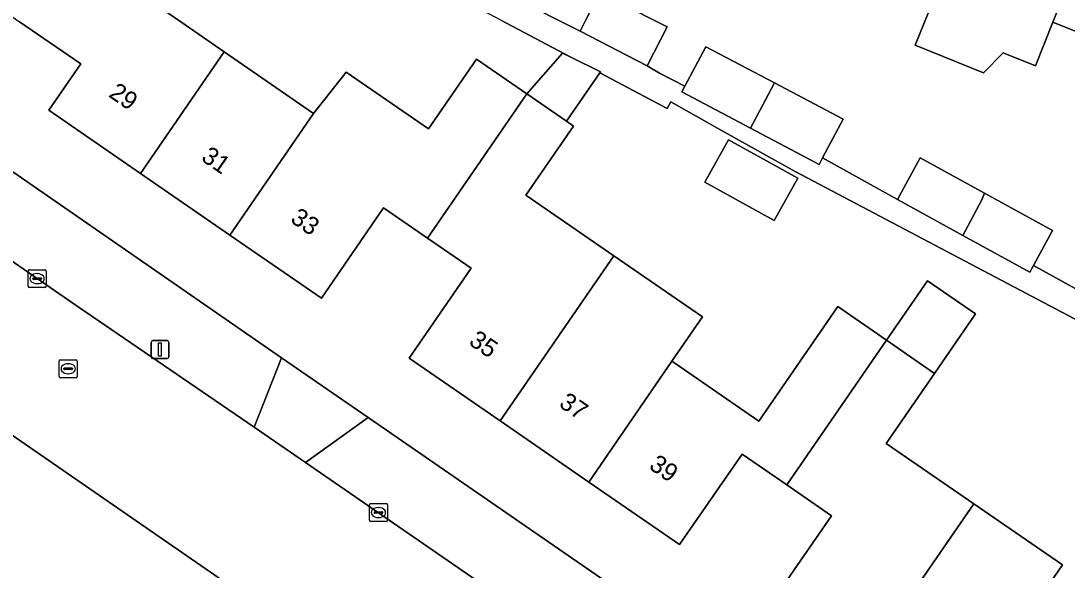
# Model space of a CAD drawing. Extents: x 162803 to 163818, y 381639 to 382475.
# Drawn here: x 163168.5 to 163226.9, y 381969.4 to 382000 of the extents above; entities that cross this region are included whole.
import ezdxf

# ---------------------------------------------------------------- set-up
doc = ezdxf.new("R2010")
doc.units = 0
for name, color, linetype in [('IMGEO_Erf', 7, 'Continuous'), ('IMGEO_Kolk', 7, 'Continuous'), ('IMGEO_Lichtmast', 7, 'Continuous'), ('IMGEO_Loofbos', 7, 'Continuous'), ('IMGEO_Pand', 7, 'Continuous'), ('IMGEO_Pand_nummerreeks', 7, 'Continuous'), ('IMGEO_Rijbaan_lokaal_gesloten', 7, 'Continuous'), ('IMGEO_Rioolput', 7, 'Continuous'), ('IMGEO_Voetpad_open', 7, 'Continuous')]:
    doc.layers.add(name, color=color, linetype=linetype)

msp = doc.modelspace()

# ---------------------------------------------------------------- linework, layer by layer
at = {"layer": 'IMGEO_Erf'}
for points in [[(163188.246, 382003.821), (163187.1, 382001.656), (163183.422, 382003.602), (163184.568, 382005.768), (163183.546, 382007.944), (163175.702, 382012.106), (163175.55, 382011.886), (163180.237, 382009.481), (163175.645, 382002.802), (163174.897, 382001.714), (163177.378, 382000), (163179.809, 381998.321), (163184.795, 381994.877), (163186.616, 381997.179), (163191.214, 381994.011), (163193.899, 381997.908), (163196.706, 381995.973), (163198.704, 381998.239), (163199.131, 381998.031), (163195.262, 382000.089)], [(163206.659, 381991.033), (163207.973, 381993.409), (163211.842, 381991.271), (163210.529, 381988.894)]]:
    msp.add_lwpolyline(points, close=True, dxfattribs=at)
for points in [[(163256.919, 381988.046), (163260.009, 381987.215), (163261.632, 381993.245), (163269.45, 381991.141), (163270.341, 381994.144), (163255.605, 382000), (163248.776, 382002.714), (163247.689, 382000), (163246.315, 381996.568), (163248.676, 381995.611), (163246.799, 381990.977), (163245.563, 381987.926), (163243.166, 381988.91), (163244.64, 381992.524), (163238.245, 381995.096), (163236.695, 381991.242), (163230.613, 381993.688), (163232.158, 381997.544), (163226.096, 381999.982), (163225.114, 381997.535), (163223.305, 381998.262), (163222.224, 381997.154), (163218.399, 381998.693), (163219.919, 382002.471)], [(163196.015, 382001.328), (163199.68, 381999.473), (163199.951, 382000), (163200.793, 382001.64), (163203.986, 382000), (163204.545, 381999.713), (163203.432, 381997.546), (163204.118, 381997.132), (163205.539, 381996.395), (163206.706, 381998.606), (163210.54, 381996.582), (163214.373, 381994.559), (163213.23, 381992.394), (163217.408, 381990.07), (163218.685, 381992.395), (163222.269, 381990.428), (163226.073, 381988.339), (163225.001, 381986.386), (163229.128, 381984.119)], [(163155.874, 382000), (163183.007, 381981.238), (163187.84, 381977.902), (163202.987, 381967.447), (163207.986, 381963.996), (163226.407, 381951.281), (163231.088, 381961.805)], [(163228.189, 381961.039), (163225.351, 381956.921), (163220.269, 381960.423), (163215.31, 381963.84), (163210.232, 381967.339), (163213.725, 381972.408), (163211.225, 381974.131), (163208.727, 381975.853), (163205.244, 381970.799), (163200.171, 381974.295), (163195.219, 381977.708), (163190.143, 381981.206), (163193.608, 381986.235), (163191.16, 381987.922), (163188.71, 381989.61), (163185.231, 381984.562), (163180.117, 381988.086), (163175.126, 381991.526), (163170.009, 381995.052), (163171.797, 381997.646), (163168.37, 382000)], [(163229.667, 381982.165), (163211.704, 381991.627), (163207.628, 381993.909), (163204.743, 381995.523), (163204.538, 381995.156), (163200.782, 381997.153), (163198.919, 381994.448), (163199.317, 381994.174), (163196.657, 381990.314), (163201.573, 381986.927), (163206.523, 381983.516), (163204.816, 381981.038), (163204.975, 381980.929), (163209.664, 381977.698), (163214.071, 381984.093), (163216.795, 381982.216), (163219.081, 381985.535), (163221.768, 381983.684), (163219.481, 381980.365), (163216.785, 381976.452), (163221.679, 381973.079), (163226.636, 381969.662), (163224.9, 381967.143), (163229.982, 381963.641)]]:
    msp.add_lwpolyline(points, dxfattribs=at)
at = {"layer": 'IMGEO_Kolk'}
for p, q in [((163168.855, 381985.226), (163168.855, 381986.078)), ((163168.93, 381986.152), (163169.782, 381986.152)), ((163169.343, 381985.932), (163169.368, 381985.932)), ((163169.856, 381986.078), (163169.856, 381985.226)), ((163169.114, 381985.646), (163169.114, 381985.658)), ((163169.552, 381985.609), (163169.154, 381985.609)), ((163169.157, 381985.695), (163169.555, 381985.695)), ((163169.366, 381985.372), (163169.341, 381985.372)), ((163169.598, 381985.658), (163169.598, 381985.646)), ((163169.782, 381985.152), (163168.93, 381985.152)), ((163187.919, 381972.166), (163187.919, 381973.018)), ((163187.994, 381973.092), (163188.846, 381973.092)), ((163188.92, 381973.018), (163188.92, 381972.166)), ((163188.178, 381972.586), (163188.178, 381972.598)), ((163188.616, 381972.549), (163188.218, 381972.549)), ((163188.221, 381972.635), (163188.619, 381972.635)), ((163188.407, 381972.872), (163188.432, 381972.872)), ((163188.662, 381972.598), (163188.662, 381972.586)), ((163188.846, 381972.092), (163187.994, 381972.092)), ((163188.43, 381972.312), (163188.405, 381972.312))]:
    msp.add_line(p, q, dxfattribs=at)
for points in [[(163168.855, 381985.226), (163168.855, 381986.078)], [(163168.93, 381986.152), (163169.782, 381986.152)], [(163169.856, 381986.078), (163169.856, 381985.226)], [(163169.782, 381985.152), (163168.93, 381985.152)], [(163187.919, 381972.166), (163187.919, 381973.018)], [(163187.994, 381973.092), (163188.846, 381973.092)], [(163188.92, 381973.018), (163188.92, 381972.166)], [(163188.846, 381972.092), (163187.994, 381972.092)]]:
    msp.add_lwpolyline(points, dxfattribs=at)
for centre, radius, start, end in [((163168.932, 381986.076), 0.0765, 91.55205, 178.44795), ((163168.932, 381986.076), 0.0765, 91.55205, 178.44795), ((163169.78, 381986.076), 0.0765, 1.55205, 88.44795), ((163169.78, 381986.076), 0.0765, 1.55205, 88.44795), ((163169.154, 381985.655), 0.0403, 85.87752, 175.75265), ((163169.151, 381985.645), 0.0366, 178.93798, 274.71019), ((163169.555, 381985.652), 0.043, 264.86636, 352.45326), ((163169.559, 381985.657), 0.0386, 1.73085, 96.63898), ((163168.932, 381985.228), 0.0765, 181.55205, 268.44795), ((163168.932, 381985.228), 0.0765, 181.55205, 268.44795), ((163169.78, 381985.228), 0.0765, 271.55205, 358.44795), ((163169.78, 381985.228), 0.0765, 271.55205, 358.44795), ((163187.996, 381973.016), 0.0765, 91.55205, 178.44795), ((163187.996, 381973.016), 0.0765, 91.55205, 178.44795), ((163188.844, 381973.016), 0.0765, 1.55205, 88.44795), ((163188.844, 381973.016), 0.0765, 1.55205, 88.44795), ((163188.218, 381972.595), 0.0403, 85.87752, 175.75265), ((163188.215, 381972.585), 0.0366, 178.93798, 274.71019), ((163188.619, 381972.592), 0.043, 264.86636, 352.45326), ((163188.623, 381972.597), 0.0386, 1.73085, 96.63898), ((163187.996, 381972.168), 0.0765, 181.55205, 268.44795), ((163187.996, 381972.168), 0.0765, 181.55205, 268.44795), ((163188.844, 381972.168), 0.0765, 271.55205, 358.44795), ((163188.844, 381972.168), 0.0765, 271.55205, 358.44795)]:
    msp.add_arc(centre, radius, start, end, dxfattribs=at)
for centre, major_axis, ratio, start_param, end_param in [((163169.342, 381985.652), (-0.387, 0.002), 0.722429, 4.712389, 7.853982), ((163169.367, 381985.652), (-0.39, 0.002), 0.717154, 1.570796, 4.712389), ((163188.406, 381972.592), (-0.387, 0.002), 0.722429, 4.712389, 7.853982), ((163188.431, 381972.592), (-0.39, 0.002), 0.717154, 1.570796, 4.712389)]:
    msp.add_ellipse(centre, major_axis=major_axis, ratio=ratio, start_param=start_param, end_param=end_param, dxfattribs=at)
at = {"layer": 'IMGEO_Lichtmast'}
for p, q in [((163175.72, 381981.291), (163175.72, 381982.091)), ((163175.72, 381982.091), (163175.72, 381981.291)), ((163175.82, 381982.191), (163176.61, 381982.191)), ((163176.61, 381982.191), (163175.82, 381982.191)), ((163176.71, 381982.091), (163176.71, 381981.291)), ((163176.71, 381981.291), (163176.71, 381982.091)), ((163176.61, 381981.191), (163175.82, 381981.191)), ((163175.82, 381981.191), (163176.61, 381981.191))]:
    msp.add_line(p, q, dxfattribs=at)
msp.add_lwpolyline([(163176.14, 381982.066), (163176.29, 381982.066), (163176.29, 381981.316), (163176.14, 381981.316), (163176.14, 381982.066)], dxfattribs=at)
for centre, start, end in [((163175.82, 381982.091), 90, 180), ((163175.82, 381982.091), 90, 180), ((163176.61, 381982.091), 0, 90), ((163176.61, 381982.091), 360, 90), ((163175.82, 381981.291), 180, 270), ((163175.82, 381981.291), 180, 270), ((163176.61, 381981.291), 270, 0), ((163176.61, 381981.291), 270, 0)]:
    msp.add_arc(centre, 0.1, start, end, dxfattribs=at)
at = {"layer": 'IMGEO_Loofbos'}
msp.add_lwpolyline([(163179.602, 381961.628), (163181.399, 381964.068), (163183.143, 381966.437), (163150.669, 381988.849)], dxfattribs=at)
at = {"layer": 'IMGEO_Pand'}
for points in [[(163174.897, 382001.714), (163175.645, 382002.802), (163180.237, 382009.481), (163175.55, 382011.886), (163174.79, 382010.79), (163171.316, 382005.776), (163170.503, 382004.602), (163167.654, 382000.492), (163168.37, 382000), (163171.797, 381997.646), (163170.009, 381995.052), (163175.126, 381991.526), (163179.809, 381998.321), (163177.378, 382000)], [(163228.49, 382005.951), (163230.183, 382010.171), (163227.556, 382011.225), (163225.878, 382007.044), (163222.332, 382008.467), (163219.919, 382002.471), (163218.399, 381998.693), (163222.224, 381997.154), (163223.305, 381998.262), (163225.114, 381997.535), (163226.096, 381999.982)], [(163234.546, 382003.502), (163236.272, 382007.805), (163233.684, 382008.844), (163231.963, 382004.556), (163228.49, 382005.951), (163226.096, 381999.982), (163232.158, 381997.544), (163233.142, 382000)], [(163203.432, 381997.546), (163204.545, 381999.713), (163203.986, 382000), (163200.793, 382001.64), (163199.951, 382000), (163199.68, 381999.473)], [(163175.126, 381991.526), (163180.117, 381988.086), (163184.795, 381994.877), (163179.809, 381998.321)], [(163200.782, 381997.153), (163200.821, 381997.21), (163199.131, 381998.031), (163198.704, 381998.239), (163196.706, 381995.973), (163198.919, 381994.448)], [(163205.539, 381996.395), (163205.372, 381996.078), (163209.205, 381994.054), (163210.54, 381996.582), (163206.706, 381998.606)], [(163191.16, 381987.922), (163196.706, 381995.973), (163193.899, 381997.908), (163191.214, 381994.011), (163186.616, 381997.179), (163184.795, 381994.877), (163180.117, 381988.086), (163185.231, 381984.562), (163188.71, 381989.61)], [(163210.54, 381996.582), (163209.205, 381994.054), (163213.038, 381992.03), (163213.23, 381992.394), (163214.373, 381994.559)], [(163196.657, 381990.314), (163199.317, 381994.174), (163198.919, 381994.448), (163196.706, 381995.973), (163191.16, 381987.922), (163193.608, 381986.235), (163190.143, 381981.206), (163195.219, 381977.708), (163201.573, 381986.927)], [(163206.659, 381991.033), (163210.529, 381988.894), (163211.842, 381991.271), (163207.973, 381993.409)], [(163221.066, 381988.062), (163222.119, 381990.054), (163222.269, 381990.428), (163218.685, 381992.395), (163217.408, 381990.07)], [(163222.269, 381990.428), (163222.119, 381990.054), (163221.066, 381988.062), (163224.796, 381986.014), (163225.001, 381986.386), (163226.073, 381988.339)], [(163204.816, 381981.038), (163206.523, 381983.516), (163201.573, 381986.927), (163195.219, 381977.708), (163200.171, 381974.295)], [(163216.795, 381982.216), (163219.481, 381980.365), (163221.768, 381983.684), (163219.081, 381985.535)], [(163204.975, 381980.929), (163204.816, 381981.038), (163200.171, 381974.295), (163205.244, 381970.799), (163208.727, 381975.853), (163211.225, 381974.131), (163216.795, 381982.216), (163214.071, 381984.093), (163209.664, 381977.698)], [(163221.679, 381973.079), (163216.785, 381976.452), (163219.481, 381980.365), (163216.795, 381982.216), (163211.225, 381974.131), (163213.725, 381972.408), (163210.232, 381967.339), (163215.31, 381963.84)], [(163221.679, 381973.079), (163215.31, 381963.84), (163220.269, 381960.423), (163224.9, 381967.143), (163226.636, 381969.662)]]:
    msp.add_lwpolyline(points, close=True, dxfattribs=at)
at = {"layer": 'IMGEO_Rijbaan_lokaal_gesloten'}
for points in [[(163147.613, 381998.289), (163145.683, 381999.556), (163142.323, 381994.518), (163146.202, 381991.939), (163146.746, 381991.578), (163150.669, 381988.849), (163183.143, 381966.437), (163185.654, 381964.704), (163234.179, 381931.215), (163243.291, 381924.954), (163246.695, 381929.842), (163245.694, 381930.515)], [(163243.932, 381934.221), (163230.147, 381943.717), (163227.132, 381945.793), (163225.965, 381946.597), (163204.468, 381961.524), (163201.611, 381963.498), (163184.354, 381975.377), (163181.471, 381977.362), (163171.343, 381984.279), (163151.372, 381998.08)]]:
    msp.add_lwpolyline(points, dxfattribs=at)
at = {"layer": 'IMGEO_Rioolput'}
for p, q in [((163170.591, 381980.194), (163170.591, 381981.046)), ((163170.666, 381981.12), (163171.518, 381981.12)), ((163170.85, 381980.614), (163170.85, 381980.626)), ((163170.893, 381980.663), (163171.291, 381980.663)), ((163171.079, 381980.9), (163171.104, 381980.9)), ((163171.334, 381980.626), (163171.334, 381980.614)), ((163171.592, 381981.046), (163171.592, 381980.194)), ((163171.518, 381980.12), (163170.666, 381980.12)), ((163171.288, 381980.577), (163170.89, 381980.577)), ((163171.102, 381980.34), (163171.077, 381980.34))]:
    msp.add_line(p, q, dxfattribs=at)
for points in [[(163170.591, 381980.194), (163170.591, 381981.046)], [(163170.666, 381981.12), (163171.518, 381981.12)], [(163171.592, 381981.046), (163171.592, 381980.194)], [(163171.518, 381980.12), (163170.666, 381980.12)]]:
    msp.add_lwpolyline(points, dxfattribs=at)
for centre, radius, start, end in [((163170.668, 381981.044), 0.0765, 91.55205, 178.44795), ((163170.668, 381981.044), 0.0765, 91.55205, 178.44795), ((163170.89, 381980.623), 0.0403, 85.87752, 175.75265), ((163170.887, 381980.613), 0.0366, 178.93798, 274.71019), ((163171.291, 381980.62), 0.043, 264.86636, 352.45326), ((163171.295, 381980.625), 0.0386, 1.73085, 96.63898), ((163171.516, 381981.044), 0.0765, 1.55205, 88.44795), ((163171.516, 381981.044), 0.0765, 1.55205, 88.44795), ((163170.668, 381980.196), 0.0765, 181.55205, 268.44795), ((163170.668, 381980.196), 0.0765, 181.55205, 268.44795), ((163171.516, 381980.196), 0.0765, 271.55205, 358.44795), ((163171.516, 381980.196), 0.0765, 271.55205, 358.44795)]:
    msp.add_arc(centre, radius, start, end, dxfattribs=at)
for centre, major_axis, ratio, start_param, end_param in [((163171.078, 381980.62), (-0.387, 0.002), 0.722429, 4.712389, 7.853982), ((163171.103, 381980.62), (-0.39, 0.002), 0.717154, 1.570796, 4.712389)]:
    msp.add_ellipse(centre, major_axis=major_axis, ratio=ratio, start_param=start_param, end_param=end_param, dxfattribs=at)
at = {"layer": 'IMGEO_Voetpad_open'}
for points in [[(163229.128, 381984.119), (163225.001, 381986.386), (163224.796, 381986.014), (163221.066, 381988.062), (163217.408, 381990.07), (163213.23, 381992.394), (163213.038, 381992.03), (163209.205, 381994.054), (163205.372, 381996.078), (163205.539, 381996.395), (163204.118, 381997.132), (163203.432, 381997.546), (163199.68, 381999.473), (163196.015, 382001.328)], [(163151.372, 381998.08), (163171.343, 381984.279), (163181.471, 381977.362), (163183.007, 381981.238), (163155.874, 382000)], [(163195.262, 382000.089), (163199.131, 381998.031), (163200.821, 381997.21), (163200.782, 381997.153), (163204.538, 381995.156), (163204.743, 381995.523), (163207.628, 381993.909), (163211.704, 381991.627), (163229.667, 381982.165)]]:
    msp.add_lwpolyline(points, dxfattribs=at)
for points in [[(163187.84, 381977.902), (163183.007, 381981.238), (163181.471, 381977.362), (163184.354, 381975.377)], [(163201.611, 381963.498), (163202.987, 381967.447), (163187.84, 381977.902), (163184.354, 381975.377)]]:
    msp.add_lwpolyline(points, close=True, dxfattribs=at)

# ---------------------------------------------------------------- texts
at = {"layer": 'IMGEO_Pand_nummerreeks'}
for s, rotation, p in [('29', 325.42773, (163173.296, 381995.848)), ('31', 325.42794, (163178.463, 381992.287)), ('33', 325.42794, (163183.444, 381988.854)), ('35', 325.42773, (163193.409, 381982.015)), ('37', 325.42773, (163198.443, 381978.546)), ('39', 325.42773, (163203.477, 381975.077))]:
    msp.add_text(s, height=1, rotation=rotation, dxfattribs=at).set_placement(p)

doc.saveas('drawing.dxf')
